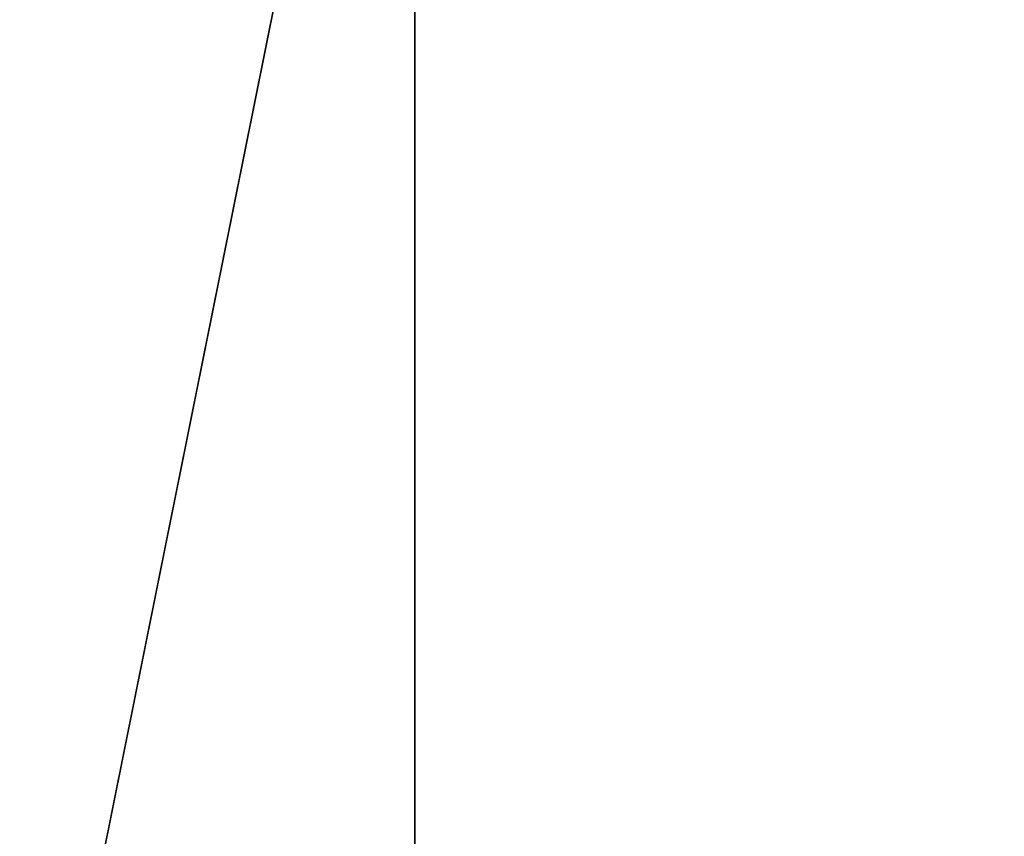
# Model space of a CAD drawing. Header units: millimetres. Extents: x -125 to 171, y -35 to 1363.
# Tile 793 of 1056: x -53.2139 to -53.1828, y 1225.6517 to 1225.6775. Entities that reach past the tile are written whole.
import ezdxf

# ---------------------------------------------------------------- set-up
doc = ezdxf.new("R2010")
doc.units = ezdxf.units.MM
doc.header["$LTSCALE"] = 65.185185
doc.layers.add('2680', color=7, linetype='CONTINUOUS')
doc.layers.add('2681', color=7, linetype='CONTINUOUS')

msp = doc.modelspace()

# ---------------------------------------------------------------- linework, layer by layer
at = {"layer": '2680', "linetype": 'CONTINUOUS'}
for points in [[(-53.447179, 1225.7, 295.564538), (-53.44718, 1223.2, 295.564536), (-52.528604, 1223.2, 296.391614), (-53.447179, 1225.7, 295.564538)], [(-52.528651, 1225.7, 296.391593), (-53.447179, 1225.7, 295.564538), (-52.528604, 1223.2, 296.391614), (-52.528651, 1225.7, 296.391593)]]:
    msp.add_3dface(points, dxfattribs=at)
at = {"layer": '2681', "linetype": 'CONTINUOUS'}
for points in [[(-53.704182, 1225.7, 294.355463), (-53.201414, 1225.7, 293.226243), (-53.704182, 1223.2, 294.355463), (-53.704182, 1225.7, 294.355463)], [(-53.201414, 1225.7, 293.226243), (-53.201416, 1223.2, 293.226245), (-53.704182, 1223.2, 294.355463), (-53.201414, 1225.7, 293.226243)], [(-53.201414, 1225.7, 293.226243), (-52.131004, 1225.7, 292.608234), (-53.201416, 1223.2, 293.226245), (-53.201414, 1225.7, 293.226243)], [(-52.131004, 1225.7, 292.608234), (-52.130953, 1223.2, 292.608223), (-53.201416, 1223.2, 293.226245), (-52.131004, 1225.7, 292.608234)]]:
    msp.add_3dface(points, dxfattribs=at)

doc.saveas('drawing.dxf')
